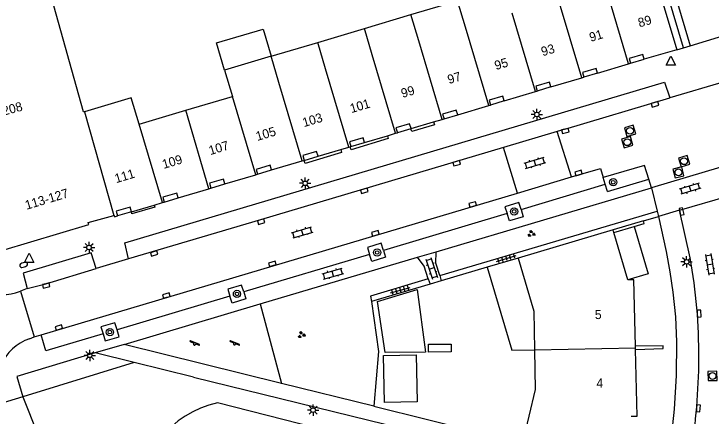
# Model space of a CAD drawing. Extents: x 125000 to 129004, y 397500 to 399008.
# Drawn here: x 126607.6 to 126684.3, y 398752.3 to 398796.5 of the extents above; entities that cross this region are included whole.
import ezdxf

# ---------------------------------------------------------------- set-up
doc = ezdxf.new("R2010")
doc.units = 0
for name, color, linetype in [('gg-afsc-muur', 7, 'Continuous'), ('gg-anno-huisnummerreeks BGT', 7, 'Continuous'), ('gg-bbg-bijgebouw', 7, 'Continuous'), ('gg-bbg-gedigitaliseerde bebouwing', 7, 'Continuous'), ('gg-bbg-gedigitaliseerde bijgebouw', 7, 'Continuous'), ('gg-bbg-hoofdgebouw', 7, 'Continuous'), ('gg-bbg-luifel en loopbrug', 7, 'Continuous'), ('gg-bbg-onder overbouw', 7, 'Continuous'), ('gg-bbg-pand overbouw', 7, 'Continuous'), ('gg-bbg-tussenscheiding', 7, 'Continuous'), ('gg-bbg-tussenscheiding niveau 01', 7, 'Continuous'), ('gg-knt-BGT kruinlijn', 7, 'Continuous'), ('gg-knt-verharding', 7, 'Continuous'), ('gg-knt-verharding nz', 7, 'Continuous'), ('gt-grn-groengrens', 7, 'Continuous'), ('gt-grn-weggrens', 7, 'Continuous'), ('gt-symb-boom', 7, 'Continuous'), ('gt-symb-brandkraan', 7, 'Continuous'), ('gt-symb-groenvak', 7, 'Continuous'), ('gt-symb-klinker verharding', 7, 'Continuous'), ('gt-symb-kolk', 7, 'Continuous'), ('gt-symb-lichtmast', 7, 'Continuous'), ('gt-symb-rioolschacht', 7, 'Continuous'), ('gt-symb-speelvoorziening', 7, 'Continuous'), ('gt-symb-tegel verharding', 7, 'Continuous'), ('gt-symb-waterafsluiter', 7, 'Continuous')]:
    doc.layers.add(name, color=color, linetype=linetype)

# ---------------------------------------------------------------- blocks, each defined once
blk = doc.blocks.new('gt0-KOLK')
at = {"layer": 'gt-symb-kolk'}
blk.add_lwpolyline([(0, 0), (0.375, 0), (0.375, 0.4), (-0.375, 0.4), (-0.375, 0), (0, 0)], dxfattribs=at)
blk = doc.blocks.new('gt0-BOOM')
at = {"layer": 'gt-symb-boom'}
for radius in [0.4, 0.2]:
    blk.add_circle((0, 0), radius, dxfattribs=at)
blk = doc.blocks.new('gt0-TEG1')
at = {"layer": 'gt-symb-tegel verharding'}
for p, q in [((-1.125, 0), (1.125, 0)), ((-0.9, -0.25), (-0.9, 0.25)), ((-0.45, -0.25), (-0.45, 0.25)), ((0, -0.25), (0, 0.25)), ((0.45, -0.25), (0.45, 0.25)), ((0.9, -0.25), (0.9, 0.25))]:
    blk.add_line(p, q, dxfattribs=at)
blk = doc.blocks.new('gt0-LMAST')
at = {"layer": 'gt-symb-lichtmast'}
for p, q in [((-0.182, 0.173), (-0.447, 0.438)), ((-0.005, 0.246), (-0.005, 0.621)), ((0.172, 0.173), (0.437, 0.438)), ((-0.255, -0.004), (-0.63, -0.004)), ((-0.182, -0.181), (-0.447, -0.446)), ((-0.005, -0.254), (-0.005, -0.629)), ((0.437, -0.446), (0.172, -0.181)), ((0.245, -0.004), (0.62, -0.004))]:
    blk.add_line(p, q, dxfattribs=at)
blk.add_circle((-0.005, -0.004), 0.25, dxfattribs=at)
blk = doc.blocks.new('gt0-KL1')
at = {"layer": 'gt-symb-klinker verharding'}
for p, q in [((-1.15, 0.3), (1.15, 0.3)), ((-1, -0.3), (-1, 0.3)), ((-0.5, 0.3), (-0.5, 0.45)), ((0, -0.3), (0, 0.3)), ((0.5, 0.3), (0.5, 0.45)), ((1, -0.3), (1, 0.3)), ((-1.15, -0.3), (1.15, -0.3)), ((-0.5, -0.45), (-0.5, -0.3)), ((0.5, -0.45), (0.5, -0.3))]:
    blk.add_line(p, q, dxfattribs=at)
blk = doc.blocks.new('gt0-BR')
at = {"layer": 'gt-symb-brandkraan'}
for centre, radius, start, end in [((-0.244, 0), 0.206, 107.56694, 252.43307), ((0.599, -2.664), 3, 106.89205, 107.56694), ((0, -0.691), 0.938, 73.10799, 106.89205), ((-0.599, -2.664), 3, 72.43309, 73.10799), ((0.244, 0), 0.206, 287.56695, 72.43309), ((0.599, 2.664), 3, 252.43307, 253.10797), ((0, 0.691), 0.938, 253.10797, 286.89206), ((-0.599, 2.664), 3, 286.89206, 287.56695)]:
    blk.add_arc(centre, radius, start, end, dxfattribs=at)
blk = doc.blocks.new('gt0-WAFSL')
at = {"layer": 'gt-symb-waterafsluiter'}
for p, q in [((-0.5, -0.333), (0, 0.667)), ((0, 0.667), (0.5, -0.333)), ((0.5, -0.333), (-0.5, -0.333))]:
    blk.add_line(p, q, dxfattribs=at)
blk = doc.blocks.new('gt0-RS')
at = {"layer": 'gt-symb-rioolschacht'}
blk.add_lwpolyline([(-0.5, -0.5), (0.5, -0.5), (0.5, 0.5), (-0.5, 0.5)], close=True, dxfattribs=at)
blk.add_circle((0, 0), 0.375, dxfattribs=at)
blk = doc.blocks.new('gt0-GRVAK')
at = {"layer": 'gt-symb-groenvak'}
for p, q in [((-0.11, 0.189), (-0.228, 0.24)), ((-0.182, 0.153), (0.088, 0.153)), ((-0.091, 0.211), (-0.156, 0.322)), ((-0.047, 0.214), (-0.047, 0.393)), ((-0.004, 0.211), (0.061, 0.322)), ((0.015, 0.189), (0.133, 0.24)), ((0.262, -0.052), (0.197, 0.059)), ((0.305, -0.049), (0.305, 0.13)), ((0.349, -0.052), (0.414, 0.059)), ((-0.245, -0.228), (-0.363, -0.177)), ((-0.318, -0.264), (-0.047, -0.264)), ((-0.226, -0.206), (-0.291, -0.095)), ((-0.183, -0.203), (-0.183, -0.024)), ((-0.139, -0.206), (-0.074, -0.095)), ((-0.12, -0.228), (-0.002, -0.177)), ((0.243, -0.074), (0.125, -0.023)), ((0.17, -0.11), (0.441, -0.11)), ((0.368, -0.074), (0.486, -0.023))]:
    blk.add_line(p, q, dxfattribs=at)
blk = doc.blocks.new('gt0-SV')
at = {"layer": 'gt-symb-speelvoorziening'}
for p, q in [((-0.477, 0.255), (-0.08, 0.096)), ((0.542, -0.076), (-0.449, 0.324)), ((0.125, 0.014), (0.515, -0.143))]:
    blk.add_line(p, q, dxfattribs=at)
for centre, radius, start, end in [((-0.466, 0.291), 0.0369, 63.6251, 252.66016), ((-0.002, -0.005), 0.128, 127.68665, 8.59861), ((0.531, -0.111), 0.0363, 243.50852, 72.54358)]:
    blk.add_arc(centre, radius, start, end, dxfattribs=at)

msp = doc.modelspace()

# ---------------------------------------------------------------- linework, layer by layer
at = {"layer": 'gg-afsc-muur'}
for p, q in [((126676.811, 398773.752), (126673.49, 398772.764)), ((126659.635, 398768.646), (126654.592, 398767.153)), ((126653.361, 398766.789), (126646.929, 398764.885)), ((126654.592, 398767.153), (126653.361, 398766.789)), ((126647.189, 398753.364), (126663.52, 398749.349))]:
    msp.add_line(p, q, dxfattribs=at)
for points in [[(126675.791, 398773.123), (126676.899, 398773.453), (126676.811, 398773.752)], [(126646.929, 398764.885), (126647.672, 398759.406), (126647.189, 398753.364)], [(126678.984, 398759.864), (126678.979, 398760.016), (126675.95, 398759.965)], [(126675.958, 398759.615), (126678.989, 398759.711), (126678.984, 398759.864)]]:
    msp.add_lwpolyline(points, dxfattribs=at)
at = {"layer": 'gg-bbg-bijgebouw'}
msp.add_lwpolyline([(126648.233, 398758.942), (126651.827, 398759.014), (126651.932, 398753.859), (126648.332, 398753.784), (126648.233, 398758.942)], dxfattribs=at)
at = {"layer": 'gg-bbg-gedigitaliseerde bebouwing'}
for p, q in [((126615.25, 398785.728), (126611.416, 398799.418)), ((126651.256, 398796.43), (126656.384, 398797.953)), ((126646.137, 398794.908), (126651.256, 398796.43)), ((126640.999, 398793.381), (126646.137, 398794.908)), ((126635.872, 398791.858), (126640.999, 398793.381)), ((126635.872, 398791.858), (126630.762, 398790.34)), ((126630.762, 398790.34), (126631.623, 398787.442)), ((126626.485, 398785.915), (126631.623, 398787.442)), ((126615.348, 398785.757), (126615.25, 398785.728)), ((126621.357, 398784.391), (126626.485, 398785.915))]:
    msp.add_line(p, q, dxfattribs=at)
msp.add_lwpolyline([(126621.357, 398784.391), (126620.496, 398787.288), (126615.348, 398785.757)], dxfattribs=at)
at = {"layer": 'gg-bbg-gedigitaliseerde bijgebouw'}
msp.add_lwpolyline([(126647.592, 398764.895), (126651.93, 398766.212), (126652.84, 398759.327), (126648.409, 398759.281), (126647.592, 398764.895)], dxfattribs=at)
at = {"layer": 'gg-bbg-hoofdgebouw'}
for p, q in [((126681.946, 398793.011), (126685.559, 398794.109)), ((126680.476, 398792.571), (126676.895, 398791.519)), ((126671.776, 398789.995), (126675.18, 398791.013)), ((126675.18, 398791.013), (126675.396, 398791.078)), ((126666.653, 398788.473), (126670.053, 398789.485)), ((126670.053, 398789.485), (126670.271, 398789.55)), ((126661.522, 398786.944), (126664.935, 398787.961)), ((126664.935, 398787.961), (126665.145, 398788.024)), ((126656.404, 398785.42), (126659.807, 398786.432)), ((126659.807, 398786.432), (126660.006, 398786.491)), ((126653.749, 398784.63), (126654.68, 398784.906)), ((126654.68, 398784.906), (126654.889, 398784.968)), ((126651.282, 398783.9), (126653.749, 398784.63)), ((126648.66, 398783.12), (126649.561, 398783.389)), ((126649.561, 398783.389), (126649.765, 398783.45)), ((126646.161, 398782.375), (126648.66, 398783.12)), ((126643.527, 398781.599), (126644.423, 398781.863)), ((126644.423, 398781.863), (126644.576, 398781.908)), ((126644.576, 398781.908), (126644.643, 398781.928)), ((126641.034, 398780.864), (126643.527, 398781.599)), ((126635.92, 398779.349), (126639.293, 398780.343)), ((126639.293, 398780.343), (126639.507, 398780.406)), ((126630.8, 398777.808), (126634.183, 398778.827)), ((126634.183, 398778.827), (126634.377, 398778.885)), ((126625.647, 398776.281), (126629.046, 398777.294)), ((126629.046, 398777.294), (126629.263, 398777.359)), ((126623.027, 398775.492), (126623.922, 398775.76)), ((126623.922, 398775.76), (126624.122, 398775.82)), ((126620.542, 398774.749), (126623.027, 398775.492)), ((126673.49, 398772.764), (126663.034, 398769.652)), ((126673.579, 398772.464), (126673.49, 398772.764)), ((126675.117, 398767.259), (126673.579, 398772.464)), ((126675.954, 398759.802), (126675.95, 398759.965)), ((126675.958, 398759.615), (126675.954, 398759.802))]:
    msp.add_line(p, q, dxfattribs=at)
for points in [[(126606.262, 398770.511), (126615.848, 398773.361), (126615.771, 398773.589), (126618.57, 398774.338)], [(126618.57, 398774.338), (126618.616, 398774.35), (126618.664, 398774.192), (126618.994, 398774.294)], [(126663.034, 398769.652), (126664.753, 398763.841), (126664.841, 398759.573)], [(126675.95, 398759.965), (126675.772, 398767.275), (126675.117, 398767.259)], [(126664.841, 398759.573), (126664.93, 398755.231), (126663.52, 398749.349)], [(126675.474, 398752.276), (126676.124, 398752.297), (126675.958, 398759.615)]]:
    msp.add_lwpolyline(points, dxfattribs=at)
at = {"layer": 'gg-bbg-luifel en loopbrug'}
for p, q in [((126673.579, 398772.464), (126675.791, 398773.123)), ((126663.034, 398769.652), (126659.635, 398768.646))]:
    msp.add_line(p, q, dxfattribs=at)
for points in [[(126630.762, 398790.34), (126629.876, 398793.32), (126634.986, 398794.838), (126635.872, 398791.858)], [(126675.791, 398773.123), (126677.33, 398767.913), (126675.117, 398767.259)], [(126659.635, 398768.646), (126662.358, 398759.522), (126664.841, 398759.573)], [(126653.166, 398760.194), (126655.67, 398760.211), (126655.676, 398759.347), (126653.172, 398759.329), (126653.166, 398760.194)]]:
    msp.add_lwpolyline(points, dxfattribs=at)
at = {"layer": 'gg-bbg-onder overbouw'}
for p, q in [((126677.912, 398801.198), (126680.476, 398792.571)), ((126679.383, 398801.638), (126681.946, 398793.011))]:
    msp.add_line(p, q, dxfattribs=at)
for points in [[(126676.895, 398791.519), (126676.737, 398792.042), (126675.236, 398791.611), (126675.396, 398791.078)], [(126671.776, 398789.995), (126671.612, 398790.514), (126670.111, 398790.083), (126670.271, 398789.55)], [(126666.653, 398788.473), (126666.486, 398788.988), (126664.985, 398788.557), (126665.145, 398788.024)], [(126661.522, 398786.944), (126661.347, 398787.455), (126659.846, 398787.024), (126660.006, 398786.491)], [(126656.404, 398785.42), (126656.23, 398785.932), (126654.729, 398785.501), (126654.889, 398784.968)], [(126651.282, 398783.9), (126651.106, 398784.414), (126649.605, 398783.983), (126649.765, 398783.45)], [(126646.161, 398782.375), (126645.984, 398782.892), (126644.483, 398782.461), (126644.643, 398781.928)], [(126641.034, 398780.864), (126640.886, 398781.381), (126639.347, 398780.939), (126639.507, 398780.406)], [(126635.92, 398779.349), (126635.772, 398779.864), (126634.217, 398779.418), (126634.377, 398778.885)], [(126630.8, 398777.808), (126630.648, 398778.336), (126629.103, 398777.892), (126629.263, 398777.359)], [(126625.647, 398776.281), (126625.5, 398776.795), (126623.962, 398776.353), (126624.122, 398775.82)], [(126620.542, 398774.749), (126620.391, 398775.274), (126618.834, 398774.827), (126618.994, 398774.294)]]:
    msp.add_lwpolyline(points, dxfattribs=at)
at = {"layer": 'gg-bbg-pand overbouw'}
for p, q in [((126680.476, 398792.571), (126681.218, 398792.793)), ((126681.218, 398792.793), (126681.946, 398793.011)), ((126675.396, 398791.078), (126676.895, 398791.519)), ((126671.776, 398789.995), (126670.271, 398789.55)), ((126666.653, 398788.473), (126665.145, 398788.024)), ((126661.522, 398786.944), (126660.006, 398786.491)), ((126654.889, 398784.968), (126656.404, 398785.42)), ((126651.253, 398783.891), (126649.765, 398783.45)), ((126651.282, 398783.9), (126651.253, 398783.891)), ((126644.643, 398781.928), (126646.161, 398782.375)), ((126639.507, 398780.406), (126641.034, 398780.864)), ((126634.377, 398778.885), (126635.92, 398779.349)), ((126629.263, 398777.359), (126630.8, 398777.808)), ((126624.122, 398775.82), (126625.647, 398776.281)), ((126620.514, 398774.741), (126618.994, 398774.294)), ((126620.542, 398774.749), (126620.514, 398774.741))]:
    msp.add_line(p, q, dxfattribs=at)
at = {"layer": 'gg-bbg-tussenscheiding'}
for p, q in [((126675.18, 398791.013), (126672.621, 398799.626)), ((126657.245, 398795.056), (126656.384, 398797.953)), ((126670.053, 398789.485), (126667.492, 398798.101)), ((126652.117, 398793.532), (126651.256, 398796.43)), ((126664.935, 398787.961), (126662.374, 398796.58)), ((126646.998, 398792.011), (126646.137, 398794.908)), ((126659.807, 398786.432), (126657.245, 398795.056)), ((126641.86, 398790.484), (126640.999, 398793.381)), ((126654.68, 398784.906), (126652.117, 398793.532)), ((126636.732, 398788.96), (126635.872, 398791.858)), ((126649.561, 398783.389), (126646.998, 398792.011)), ((126644.423, 398781.863), (126641.86, 398790.484)), ((126639.293, 398780.343), (126636.732, 398788.96)), ((126634.183, 398778.827), (126631.623, 398787.442)), ((126615.348, 398785.757), (126618.57, 398774.338)), ((126629.046, 398777.294), (126626.485, 398785.915)), ((126623.922, 398775.76), (126621.357, 398784.391)), ((126664.841, 398759.573), (126675.954, 398759.802))]:
    msp.add_line(p, q, dxfattribs=at)
at = {"layer": 'gg-bbg-tussenscheiding niveau 01'}
msp.add_line((126681.218, 398792.793), (126678.651, 398801.419), dxfattribs=at)
at = {"layer": 'gg-knt-BGT kruinlijn'}
msp.add_lwpolyline([(126850.997, 398698.777), (126795.893, 398712.808), (126733.11, 398727.818), (126678.844, 398741.289), (126629.992, 398753.742)], dxfattribs=at)
msp.add_arc((126632.064, 398743.567), 10.383, 101.50991, 185.36799, dxfattribs=at)
at = {"layer": 'gg-knt-verharding'}
for p, q in [((126685.706, 398789.036), (126679.722, 398787.271)), ((126668.926, 398778.588), (126667.35, 398783.584)), ((126662.96, 398776.814), (126661.426, 398781.817)), ((126672.628, 398777.775), (126672.406, 398778.529)), ((126672.86, 398776.987), (126677.416, 398778.333)), ((126654.025, 398770.365), (126677.704, 398777.396)), ((126663.364, 398775.016), (126672.628, 398777.775)), ((126672.86, 398776.987), (126672.628, 398777.775)), ((126677.704, 398777.396), (126678.329, 398774.813)), ((126661.828, 398774.558), (126648.23, 398770.508)), ((126654.421, 398767.759), (126678.329, 398774.813)), ((126676.811, 398773.752), (126678.467, 398774.245)), ((126678.329, 398774.813), (126678.467, 398774.245)), ((126651.977, 398769.757), (126654.025, 398770.365)), ((126620.197, 398769.562), (126616.652, 398768.507)), ((126646.702, 398770.053), (126632.875, 398765.935)), ((126634.691, 398764.624), (126651.977, 398769.757)), ((126653.139, 398767.378), (126653.361, 398766.789)), ((126654.421, 398767.759), (126654.592, 398767.153)), ((126607.774, 398765.851), (126608.315, 398766.022)), ((126609.037, 398766.336), (126608.315, 398766.022)), ((126608.315, 398766.022), (126609.803, 398760.998)), ((126631.349, 398765.48), (126618.937, 398761.784)), ((126619.713, 398760.177), (126634.691, 398764.624)), ((126609.803, 398760.998), (126610.587, 398761.237)), ((126609.29, 398760.8), (126609.803, 398760.998)), ((126637.023, 398755.885), (126619.713, 398760.177)), ((126620.832, 398758.172), (126616.515, 398759.229)), ((126627.355, 398756.575), (126620.832, 398758.172)), ((126627.355, 398756.575), (126661.661, 398748.174)), ((126647.189, 398753.364), (126637.023, 398755.885)), ((126608.587, 398754.411), (126606.007, 398753.63))]:
    msp.add_line(p, q, dxfattribs=at)
for points in [[(126620.197, 398769.562), (126619.78, 398771.337), (126679.15, 398789.005), (126679.722, 398787.271)], [(126653.749, 398784.63), (126653.843, 398784.305), (126651.35, 398783.568), (126651.253, 398783.891)], [(126648.66, 398783.12), (126648.756, 398782.799), (126644.674, 398781.575), (126644.576, 398781.908)], [(126643.527, 398781.599), (126643.623, 398781.27), (126639.61, 398780.071), (126639.507, 398780.406)], [(126677.416, 398778.333), (126676.949, 398779.845), (126672.406, 398778.529)], [(126663.364, 398775.016), (126663.135, 398775.767), (126661.59, 398775.298), (126661.828, 398774.558)], [(126623.027, 398775.492), (126623.092, 398775.273), (126620.576, 398774.53), (126620.514, 398774.741)], [(126663.364, 398775.016), (126663.607, 398774.216), (126662.082, 398773.772), (126661.828, 398774.558)], [(126678.467, 398774.245), (126679.317, 398770.398), (126679.736, 398768.168), (126680.056, 398765.922), (126680.333, 398763.187), (126680.469, 398760.441), (126680.428, 398756.746), (126680.211, 398753.058), (126679.808, 398749.266), (126679.672, 398748.382)], [(126648.23, 398770.508), (126647.981, 398771.291), (126646.461, 398770.816), (126646.702, 398770.053)], [(126648.23, 398770.508), (126648.47, 398769.753), (126646.944, 398769.29), (126646.702, 398770.053)], [(126654.421, 398767.759), (126653.996, 398769.107), (126654.025, 398770.365)], [(126616.652, 398768.507), (126616.086, 398770.229), (126608.594, 398768.019), (126609.037, 398766.336)], [(126653.139, 398767.378), (126652.72, 398768.78), (126651.977, 398769.757)], [(126653.139, 398767.378), (126646.794, 398765.492), (126646.929, 398764.885)], [(126632.875, 398765.935), (126632.636, 398766.701), (126631.12, 398766.251), (126631.349, 398765.48)], [(126632.875, 398765.935), (126633.107, 398765.193), (126631.576, 398764.716), (126631.349, 398765.48)], [(126618.937, 398761.784), (126618.709, 398762.559), (126617.155, 398762.1), (126617.395, 398761.324)], [(126617.395, 398761.324), (126611.112, 398759.453), (126610.587, 398761.237)], [(126617.395, 398761.324), (126617.63, 398760.564), (126619.162, 398761.019), (126618.937, 398761.784)], [(126616.515, 398759.229), (126607.901, 398756.646), (126608.587, 398754.411)]]:
    msp.add_lwpolyline(points, dxfattribs=at)
for centre, radius, start, end in [((126606.365, 398770.605), 4.959, 197.25954, 286.50549), ((126611.151, 398755.611), 5.512, 109.73162, 201.06418)]:
    msp.add_arc(centre, radius, start, end, dxfattribs=at)
at = {"layer": 'gg-knt-verharding nz'}
for p, q in [((126668.186, 398783.834), (126679.722, 398787.271)), ((126667.35, 398783.584), (126661.426, 398781.817)), ((126668.186, 398783.834), (126667.35, 398783.584)), ((126662.96, 398776.814), (126668.926, 398778.588)), ((126677.704, 398777.396), (126677.416, 398778.333)), ((126610.587, 398761.237), (126662.96, 398776.814)), ((126680.776, 398774.932), (126678.467, 398774.245)), ((126681.954, 398769.704), (126680.776, 398774.932))]:
    msp.add_line(p, q, dxfattribs=at)
for points in [[(126661.426, 398781.817), (126634.727, 398773.851), (126620.197, 398769.562)], [(126668.926, 398778.588), (126672.115, 398779.515), (126672.406, 398778.529)], [(126609.037, 398766.336), (126611.09, 398766.838), (126616.652, 398768.507)]]:
    msp.add_lwpolyline(points, dxfattribs=at)
for centre, radius, start, end in [((126623.611, 398759.067), 59.305, 359.56141, 10.33259), ((126612.978, 398758.987), 69.937, 350.97407, 359.69375)]:
    msp.add_arc(centre, radius, start, end, dxfattribs=at)
at = {"layer": 'gt-grn-groengrens'}
for p, q in [((126634.691, 398764.624), (126637.023, 398755.885)), ((126620.832, 398758.172), (126608.587, 398754.411))]:
    msp.add_line(p, q, dxfattribs=at)
msp.add_lwpolyline([(126608.587, 398754.411), (126617.025, 398733.144), (126616.621, 398713.798), (126618.327, 398707.155)], dxfattribs=at)
at = {"layer": 'gt-grn-weggrens'}
for p, q in [((126685.345, 398779.659), (126677.704, 398777.396)), ((126680.776, 398774.932), (126686.149, 398776.48)), ((126619.713, 398760.177), (126616.515, 398759.229))]:
    msp.add_line(p, q, dxfattribs=at)

# ---------------------------------------------------------------- block references
at = {"layer": 'gt-symb-boom'}
for p in [(126673.503, 398778.005), (126662.595, 398774.791), (126647.54, 398770.275), (126632.123, 398765.721), (126618.153, 398761.521)]:
    msp.add_blockref('gt0-BOOM', p, dxfattribs=at)
at = {"layer": 'gt-symb-brandkraan', "rotation": -162.72457972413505}
msp.add_blockref('gt0-BR', (126608.666, 398768.92), dxfattribs=at)
at = {"layer": 'gt-symb-groenvak', "rotation": -7.992313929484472}
msp.add_blockref('gt0-GRVAK', (126664.483, 398772.335), dxfattribs=at)
at = {"layer": 'gt-symb-groenvak'}
msp.add_blockref('gt0-GRVAK', (126639.212, 398761.226), dxfattribs=at)
at = {"layer": 'gt-symb-klinker verharding'}
for p, rotation in [((126664.884, 398780.128), 16.622396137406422), ((126681.937, 398777.295), -163.50377577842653), ((126639.303, 398772.49), 16.551136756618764), ((126653.525, 398768.535), -71.45633066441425), ((126684.117, 398768.977), -80.55652508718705), ((126642.669, 398767.946), 15.134475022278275)]:
    msp.add_blockref('gt0-KL1', p, dxfattribs=dict(at, rotation=rotation))
at = {"layer": 'gt-symb-kolk'}
for p, rotation in [((126678.038, 398786.758), -163.08678228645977), ((126668.186, 398783.834), -166.8808553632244), ((126656.217, 398780.275), -163.92082762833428), ((126669.741, 398778.825), 16.551136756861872), ((126646.079, 398777.251), -163.6848067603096), ((126658.096, 398775.369), 16.56746691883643), ((126680.819, 398774.743), -77.29726808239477), ((126634.727, 398773.851), -163.55871950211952), ((126647.393, 398772.197), 16.567466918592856), ((126622.957, 398770.363), -163.55871950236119), ((126636.067, 398768.835), 16.62239613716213), ((126611.09, 398766.838), -166.22785457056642), ((126624.403, 398765.349), 16.56746691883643), ((126682.746, 398763.547), -85.64084837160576), ((126612.591, 398761.838), 16.677293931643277), ((126682.672, 398753.16), -94.75888566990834)]:
    msp.add_blockref('gt0-KOLK', p, dxfattribs=dict(at, rotation=rotation))
at = {"layer": 'gt-symb-lichtmast'}
for p in [(126665.101, 398785.45), (126639.628, 398777.886), (126615.858, 398770.832), (126681.575, 398769.247), (126615.931, 398758.968), (126640.496, 398752.94)]:
    msp.add_blockref('gt0-LMAST', p, dxfattribs=at)
at = {"layer": 'gt-symb-rioolschacht'}
for p, rotation in [((126675.349, 398783.651), 16.02410965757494), ((126675.045, 398782.398), -73.61369433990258), ((126681.286, 398780.315), 17.161465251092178), ((126680.672, 398779.082), -75.64421500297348), ((126684.422, 398756.703), 91.77560052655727)]:
    msp.add_blockref('gt0-RS', p, dxfattribs=dict(at, rotation=rotation))
at = {"layer": 'gt-symb-speelvoorziening'}
for p in [(126627.452, 398760.227), (126631.851, 398760.239)]:
    msp.add_blockref('gt0-SV', p, dxfattribs=at)
at = {"layer": 'gt-symb-tegel verharding'}
for p, rotation in [((126661.75, 398769.627), 16.732160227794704), ((126650.093, 398766.133), 15.787947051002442)]:
    msp.add_blockref('gt0-TEG1', p, dxfattribs=dict(at, rotation=rotation))
at = {"layer": 'gt-symb-waterafsluiter'}
for p in [(126679.831, 398791.197), (126609.268, 398769.525)]:
    msp.add_blockref('gt0-WAFSL', p, dxfattribs=at)

# ---------------------------------------------------------------- texts
at = {"layer": 'gg-anno-huisnummerreeks BGT'}
for s, rotation, p in [('89', 16.4, (126676.388, 398795.018)), ('91', 16.7, (126671.036, 398793.427)), ('93', 16.6, (126665.734, 398791.851)), ('95', 16.6, (126660.61, 398790.324)), ('97', 16.6, (126655.445, 398788.786)), ('99', 16.5, (126650.329, 398787.268)), ('101', 16.6, (126644.714, 398785.596)), ('206-208', 15.3, (126603.893, 398784.612)), ('103', 16.4, (126639.485, 398784.056)), ('105', 16.4, (126634.361, 398782.538)), ('107', 16.7, (126629.189, 398780.979)), ('109', 16.6, (126624.066, 398779.462)), ('111', 16.7, (126618.838, 398777.892)), ('113-127', 16.6, (126608.989, 398774.972)), ('5', 1.4, (126671.488, 398762.949)), ('4', 1.3, (126671.661, 398755.414))]:
    msp.add_text(s, height=1, rotation=rotation, dxfattribs=at).set_placement(p)

doc.saveas('drawing.dxf')
